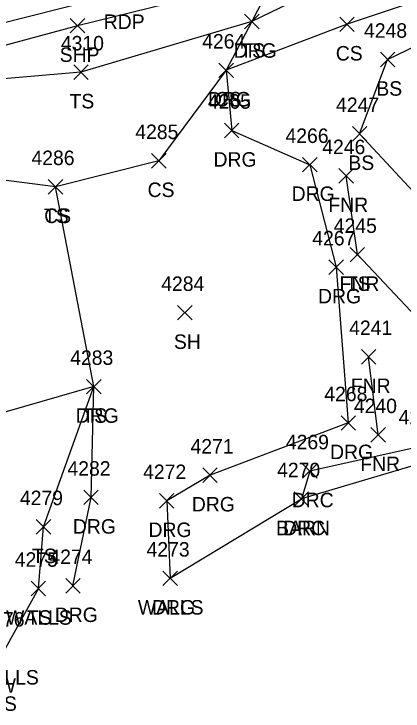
# Model space of a CAD drawing. Extents: x 1520648 to 1523413, y 732854 to 735518.
# Drawn here: x 1520842 to 1520895.7, y 733331.4 to 733427.6 of the extents above; entities that cross this region are included whole.
import ezdxf

# ---------------------------------------------------------------- set-up
doc = ezdxf.new("R2010")
doc.units = 0
for name, color, linetype in [('L_A', 7, 'Continuous'), ('L_I', 7, 'Continuous'), ('L_TIC', 7, 'Continuous'), ('LBC', 7, 'Continuous'), ('LELB', 7, 'Continuous'), ('LFNC', 7, 'Continuous'), ('LWS', 7, 'Continuous'), ('P_A', 7, 'Continuous'), ('P_TIC', 7, 'Continuous'), ('PET', 7, 'Continuous'), ('PSP', 7, 'Continuous'), ('R_A', 7, 'Continuous'), ('R_I', 7, 'Continuous'), ('R_TIC', 7, 'Continuous'), ('RDG', 7, 'Continuous'), ('RDP', 7, 'Continuous')]:
    doc.layers.add(name, color=color, linetype=linetype)

msp = doc.modelspace()

# ---------------------------------------------------------------- linework, layer by layer
at = {"layer": 'L_TIC'}
for points in [[(1520873.82, 733425.588), (1520875.82, 733427.588)], [(1520875.82, 733425.588), (1520873.82, 733427.588)], [(1520886.975, 733425.205), (1520888.975, 733427.205)], [(1520888.975, 733425.205), (1520886.975, 733427.205)], [(1520892.571, 733420.347), (1520894.571, 733422.347)], [(1520894.571, 733420.347), (1520892.571, 733422.347)], [(1520870.273, 733418.86), (1520872.273, 733420.86)], [(1520872.273, 733418.86), (1520870.273, 733420.86)], [(1520850.234, 733418.597), (1520852.234, 733420.597)], [(1520852.234, 733418.597), (1520850.234, 733420.597)], [(1520888.711, 733410.095), (1520890.711, 733412.095)], [(1520890.711, 733410.095), (1520888.711, 733412.095)], [(1520860.989, 733406.362), (1520862.989, 733408.362)], [(1520862.989, 733406.362), (1520860.989, 733408.362)], [(1520886.856, 733404.28), (1520888.856, 733406.28)], [(1520888.856, 733404.28), (1520886.856, 733406.28)], [(1520846.708, 733402.772), (1520848.708, 733404.772)], [(1520848.708, 733402.772), (1520846.708, 733404.772)], [(1520846.708, 733402.772), (1520848.708, 733404.772)], [(1520848.708, 733402.772), (1520846.708, 733404.772)], [(1520888.392, 733393.408), (1520890.392, 733395.408)], [(1520890.392, 733393.408), (1520888.392, 733395.408)], [(1520888.392, 733393.408), (1520890.392, 733395.408)], [(1520890.392, 733393.408), (1520888.392, 733395.408)], [(1520864.571, 733385.396), (1520866.571, 733387.396)], [(1520866.571, 733385.396), (1520864.571, 733387.396)], [(1520889.952, 733379.309), (1520891.952, 733381.309)], [(1520891.952, 733379.309), (1520889.952, 733381.309)], [(1520852.002, 733375.194), (1520854.002, 733377.194)], [(1520854.002, 733375.194), (1520852.002, 733377.194)], [(1520891.26, 733368.529), (1520893.26, 733370.529)], [(1520893.26, 733368.529), (1520891.26, 733370.529)], [(1520880.66, 733359.683), (1520882.66, 733361.683)], [(1520882.66, 733359.683), (1520880.66, 733361.683)], [(1520845.065, 733355.828), (1520847.065, 733357.828)], [(1520847.065, 733355.828), (1520845.065, 733357.828)], [(1520862.545, 733348.73), (1520864.545, 733350.73)], [(1520864.545, 733348.73), (1520862.545, 733350.73)], [(1520844.348, 733347.325), (1520846.348, 733349.325)], [(1520846.348, 733347.325), (1520844.348, 733349.325)], [(1520844.348, 733347.325), (1520846.348, 733349.325)], [(1520846.348, 733347.325), (1520844.348, 733349.325)]]:
    msp.add_lwpolyline(points, dxfattribs=at)
at = {"layer": 'LBC'}
msp.add_lwpolyline([(1521019.44, 733361.37), (1521009.832, 733396.39), (1521001.755, 733394.39), (1520996.438, 733392.851), (1520990.983, 733391.414), (1520976.461, 733387.533), (1520964.345, 733384.315), (1520945.207, 733378.577), (1520921.399, 733371.98), (1520899.219, 733365.904), (1520881.66, 733360.683)], dxfattribs=at)
at = {"layer": 'LELB'}
for points in [[(1521084, 733484.537), (1521067.58, 733479.065), (1521049.774, 733473.833), (1520986.71, 733459.796), (1520946.372, 733448.196), (1520906.56, 733437.714), (1520887.624, 733432.819), (1520874.82, 733426.588), (1520851.234, 733419.597), (1520833.587, 733418.056), (1520824.1, 733415.795), (1520817.472, 733414.546), (1520789.229, 733404.303), (1520782.06, 733399.137), (1520771.536, 733396.057), (1520749.1, 733390.847), (1520744.373, 733386.945), (1520745.437, 733378.479), (1520749.8, 733369.389), (1520752.39, 733361.748), (1520762.081, 733336.807), (1520765.301, 733336.977)], [(1521038.841, 733468.843), (1520987.397, 733455.857), (1520949.31, 733443.391), (1520907.361, 733432.698), (1520887.975, 733426.205), (1520871.273, 733419.86), (1520861.989, 733407.362), (1520847.708, 733403.772), (1520838.35, 733404.945), (1520822.185, 733406.09), (1520819.361, 733394.558), (1520817.034, 733387.063)], [(1520912.266, 733379.593), (1520903.571, 733385.523), (1520900.843, 733399.131), (1520889.711, 733411.095), (1520893.571, 733421.347), (1520906.988, 733427.841)], [(1520845.348, 733348.325), (1520846.065, 733356.828), (1520853.002, 733376.194), (1520847.708, 733403.772)], [(1520907.796, 733378.311), (1520899.712, 733383.497), (1520889.392, 733394.408)]]:
    msp.add_lwpolyline(points, dxfattribs=at)
at = {"layer": 'LFNC'}
for points in [[(1520889.392, 733394.408), (1520887.856, 733405.28)], [(1520892.26, 733369.529), (1520890.952, 733380.309)]]:
    msp.add_lwpolyline(points, dxfattribs=at)
at = {"layer": 'LWS'}
for points in [[(1520863.545, 733349.73), (1520881.66, 733360.683)], [(1520845.348, 733348.325), (1520840.799, 733340.07), (1520837.765, 733336.436)]]:
    msp.add_lwpolyline(points, dxfattribs=at)
at = {"layer": 'P_TIC'}
for points in [[(1520849.753, 733425.015), (1520851.753, 733427.015)], [(1520851.753, 733425.015), (1520849.753, 733427.015)]]:
    msp.add_lwpolyline(points, dxfattribs=at)
at = {"layer": 'PET'}
msp.add_lwpolyline([(1521365.825, 733563.187), (1521305.637, 733547.237), (1521243.505, 733531.591), (1521203.562, 733520.883), (1521152.141, 733507.848), (1521105.312, 733495.847), (1521097.859, 733494.193), (1521063.425, 733485.34), (1521018.353, 733473.433), (1520975.952, 733462.3), (1520931.611, 733450.37), (1520885.355, 733438.143), (1520856.885, 733430.557), (1520818.386, 733420.773), (1520780.832, 733410.608), (1520744.813, 733401.093), (1520678.564, 733383.164)], dxfattribs=at)
at = {"layer": 'PSP'}
msp.add_lwpolyline([(1521366.854, 733559.74), (1521307.162, 733544.247), (1521244.305, 733528.244), (1521204.944, 733517.791), (1521152.818, 733504.366), (1521106.573, 733492.891), (1521080.1, 733485.883), (1521063.464, 733481.981), (1521018.865, 733470.553), (1520976.521, 733459.1), (1520931.664, 733447.126), (1520886.569, 733435.142), (1520877.932, 733432.708), (1520850.753, 733426.015), (1520817.824, 733417.126), (1520781.504, 733407.406), (1520747.692, 733397.942), (1520743.137, 733395.112), (1520720.817, 733389.467), (1520716.87, 733390.018), (1520705.401, 733386.95), (1520679.313, 733380.336)], dxfattribs=at)
at = {"layer": 'R_TIC'}
for points in [[(1520873.82, 733425.588), (1520875.82, 733427.588)], [(1520875.82, 733425.588), (1520873.82, 733427.588)], [(1520870.273, 733418.86), (1520872.273, 733420.86)], [(1520872.273, 733418.86), (1520870.273, 733420.86)], [(1520871.044, 733410.551), (1520873.044, 733412.551)], [(1520873.044, 733410.551), (1520871.044, 733412.551)], [(1520881.831, 733405.821), (1520883.831, 733407.821)], [(1520883.831, 733405.821), (1520881.831, 733407.821)], [(1520885.474, 733391.683), (1520887.474, 733393.683)], [(1520887.474, 733391.683), (1520885.474, 733393.683)], [(1520852.002, 733375.194), (1520854.002, 733377.194)], [(1520854.002, 733375.194), (1520852.002, 733377.194)], [(1520887.136, 733370.179), (1520889.136, 733372.179)], [(1520889.136, 733370.179), (1520887.136, 733372.179)], [(1520868.048, 733362.958), (1520870.048, 733364.958)], [(1520870.048, 733362.958), (1520868.048, 733364.958)], [(1520881.835, 733363.539), (1520883.835, 733365.539)], [(1520883.835, 733363.539), (1520881.835, 733365.539)], [(1520851.623, 733359.897), (1520853.623, 733361.897)], [(1520853.623, 733359.897), (1520851.623, 733361.897)], [(1520862.068, 733359.43), (1520864.068, 733361.43)], [(1520864.068, 733359.43), (1520862.068, 733361.43)], [(1520880.66, 733359.683), (1520882.66, 733361.683)], [(1520882.66, 733359.683), (1520880.66, 733361.683)], [(1520862.545, 733348.73), (1520864.545, 733350.73)], [(1520864.545, 733348.73), (1520862.545, 733350.73)], [(1520849.125, 733347.702), (1520851.125, 733349.702)], [(1520851.125, 733347.702), (1520849.125, 733349.702)]]:
    msp.add_lwpolyline(points, dxfattribs=at)
at = {"layer": 'RDG'}
for points in [[(1520877.932, 733432.708), (1520874.82, 733426.588), (1520871.273, 733419.86), (1520872.044, 733411.551), (1520882.831, 733406.821), (1520886.474, 733392.683), (1520888.136, 733371.179), (1520869.048, 733363.958), (1520863.068, 733360.43), (1520863.545, 733349.73)], [(1520850.125, 733348.702), (1520852.623, 733360.897), (1520853.002, 733376.194), (1520833.804, 733370.695), (1520831.225, 733381.515), (1520827.928, 733391.106), (1520825.827, 733400.839), (1520838.35, 733404.945), (1520833.006, 733413.046), (1520824.1, 733415.795), (1520817.824, 733417.126)]]:
    msp.add_lwpolyline(points, dxfattribs=at)
at = {"layer": 'RDP'}
msp.add_lwpolyline([(1520899.219, 733365.904), (1520898.359, 733367.982), (1520882.835, 733364.539), (1520881.66, 733360.683)], dxfattribs=at)

# ---------------------------------------------------------------- texts
at = {"layer": 'L_A'}
for s, p in [('TS', (1520873.23, 733421.588)), ('CS', (1520886.416, 733421.205)), ('BS', (1520892.012, 733416.347)), ('CS', (1520869.713, 733414.86)), ('TS', (1520849.644, 733414.597)), ('BS', (1520888.152, 733406.095)), ('CS', (1520860.43, 733402.362)), ('FNR', (1520885.392, 733400.28)), ('TS', (1520846.117, 733398.772)), ('CS', (1520846.149, 733398.772)), ('FNR', (1520886.927, 733389.408)), ('TS', (1520887.801, 733389.408)), ('SH', (1520864.059, 733381.396)), ('FNR', (1520888.488, 733375.309)), ('TS', (1520851.412, 733371.194)), ('FNR', (1520889.795, 733364.529)), ('BARN', (1520878.172, 733355.683)), ('TS', (1520844.474, 733351.828)), ('WALLS', (1520859.088, 733344.73)), ('WALLS', (1520840.891, 733343.325)), ('TS', (1520843.757, 733343.325)), ('WALLS', (1520836.343, 733335.07)), ('HOW', (1520835.718, 733333.929)), ('WALLS', (1520833.308, 733331.436))]:
    msp.add_text(s, height=2, dxfattribs=at).set_placement(p)
at = {"layer": 'L_I'}
for s, p in [('4248', (1520890.311, 733424.347)), ('4310', (1520848.455, 733422.597)), ('4264', (1520867.965, 733422.86)), ('4247', (1520886.451, 733414.095)), ('4285', (1520858.729, 733410.362)), ('4246', (1520884.542, 733408.28)), ('4286', (1520844.393, 733406.772)), ('4286', (1520844.393, 733406.772)), ('4245', (1520886.132, 733397.408)), ('4245', (1520886.132, 733397.408)), ('4284', (1520862.311, 733389.396)), ('4241', (1520888.26, 733383.309)), ('4283', (1520849.742, 733379.194)), ('4240', (1520888.913, 733372.529)), ('4270', (1520878.313, 733363.683)), ('4279', (1520842.797, 733359.828)), ('4273', (1520860.285, 733352.73)), ('4275', (1520842.088, 733351.325)), ('4275', (1520842.088, 733351.325)), ('4276', (1520837.484, 733343.07))]:
    msp.add_text(s, height=2, dxfattribs=at).set_placement(p)
at = {"layer": 'P_A'}
for s, p in [('RDP', (1520854.373, 733425.557)), ('SHP', (1520848.288, 733421.015))]:
    msp.add_text(s, height=2, dxfattribs=at).set_placement(p)
at = {"layer": 'R_A'}
for s, p in [('DRG', (1520872.308, 733421.588)), ('DRG', (1520868.761, 733414.86)), ('DRG', (1520869.532, 733406.551)), ('DRG', (1520880.319, 733401.821)), ('DRG', (1520883.962, 733387.683)), ('DRG', (1520850.49, 733371.194)), ('DRG', (1520885.624, 733366.179)), ('DRG', (1520866.536, 733358.958)), ('DRC', (1520880.323, 733359.539)), ('DRG', (1520850.111, 733355.897)), ('DRG', (1520860.556, 733355.43)), ('DRC', (1520879.148, 733355.683)), ('DRG', (1520861.033, 733344.73)), ('DRG', (1520847.613, 733343.702))]:
    msp.add_text(s, height=2, dxfattribs=at).set_placement(p)
at = {"layer": 'R_I'}
for s, p in [('4264', (1520867.965, 733422.86)), ('4265', (1520868.737, 733414.551)), ('4266', (1520879.468, 733409.821)), ('4267', (1520883.167, 733395.683)), ('4283', (1520849.742, 733379.194)), ('4268', (1520884.829, 733374.179)), ('4239', (1520895.091, 733370.982)), ('4271', (1520866.355, 733366.958)), ('4269', (1520879.52, 733367.539)), ('4282', (1520849.363, 733363.897)), ('4272', (1520859.808, 733363.43)), ('4270', (1520878.313, 733363.683)), ('4273', (1520860.285, 733352.73)), ('4274', (1520846.865, 733351.702))]:
    msp.add_text(s, height=2, dxfattribs=at).set_placement(p)

doc.saveas('drawing.dxf')
